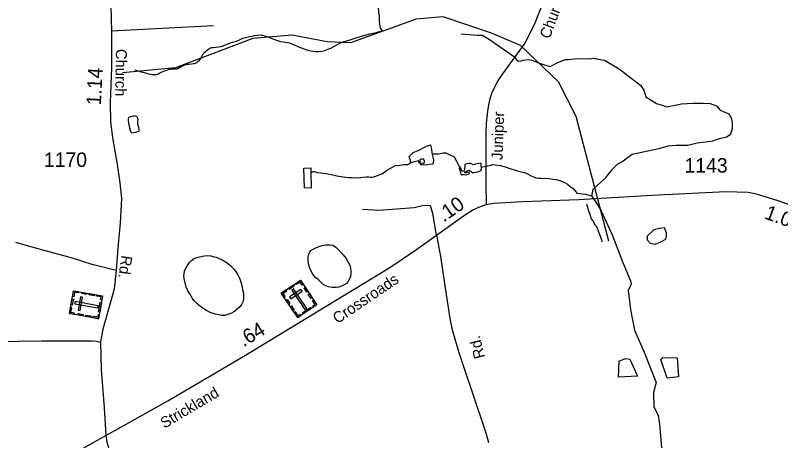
# Model space of a CAD drawing. Extents: x 2082433 to 2279600, y 546599 to 755198.
# Drawn here: x 2152600 to 2159193, y 590172 to 593840 of the extents above; entities that cross this region are included whole.
import ezdxf

# ---------------------------------------------------------------- set-up
doc = ezdxf.new("R2010")
doc.units = 0
for name, color, linetype in [('Exist Cultural Cemetery CELL', 7, 'Continuous'), ('Exist Hydrographic Creek Single Shore', 7, 'Continuous'), ('Exist Hydrographic Lagoon', 7, 'Continuous'), ('Exist Hydrographic Misc Water Feature', 7, 'Continuous'), ('Exist Hydrographic Pond Over 1500 Sq Ft', 7, 'Continuous'), ('Exist Road Non-System Type 51', 7, 'Continuous'), ('Exist Road Secondary Mileage Hundredths English Label', 7, 'Continuous'), ('Exist Road Secondary Type 51 Attributed', 7, 'Continuous'), ('Exist Road Secondary Type 51 Label', 7, 'Continuous'), ('Exist Road Secondary Type 51 Number Label', 7, 'Continuous')]:
    doc.layers.add(name, color=color, linetype=linetype)

msp = doc.modelspace()

# ---------------------------------------------------------------- linework, layer by layer
at = {"layer": 'Exist Cultural Cemetery CELL'}
for points in [[(2154890.8, 591444.9), (2155056.2, 591555.7), (2155197.9, 591344.2), (2155032.5, 591233.4)], [(2155080.4, 591519.7), (2155071, 591513.4), (2155053, 591540.2), (2155019.3, 591517.6), (2155013.2, 591526.8), (2155056.3, 591555.7)], [(2153066.8, 591269.3), (2153102.2, 591465.2), (2153352.7, 591419.9), (2153317.4, 591224)], [(2153144.8, 591457.6), (2153142.8, 591446.4), (2153111.1, 591452.1), (2153103.9, 591412.2), (2153093, 591414.2), (2153102.2, 591465.2)], [(2154914.9, 591408.9), (2154924.3, 591415.2), (2154906.4, 591442), (2154940.1, 591464.5), (2154933.9, 591473.8), (2154890.8, 591444.9)], [(2154952.3, 591486.1), (2154995.4, 591515), (2155001.7, 591505.5), (2154958.7, 591476.6)], [(2154962.6, 591411.1), (2154973, 591395.6), (2155070.8, 591461.1), (2155060.4, 591476.6)], [(2154997.7, 591481.2), (2154982.2, 591470.9), (2155095, 591302.4), (2155110.6, 591312.8)], [(2155111.6, 591452.7), (2155087.5, 591488.7), (2155096.9, 591495), (2155121, 591459)], [(2153080, 591342.1), (2153089.2, 591393.2), (2153100.4, 591391.1), (2153091.2, 591340.1)], [(2153141, 591297.3), (2153159.4, 591294), (2153180.3, 591409.9), (2153161.9, 591413.2)], [(2153214.7, 591433.3), (2153172.1, 591441), (2153174.1, 591452.2), (2153216.8, 591444.5)], [(2153279.6, 591421.6), (2153237, 591429.3), (2153239, 591440.5), (2153281.6, 591432.8)], [(2153346.8, 591387.3), (2153335.5, 591389.4), (2153339.5, 591411), (2153299.7, 591418.2), (2153301.7, 591429.2), (2153352.7, 591419.9)], [(2154956.2, 591347.3), (2154932.1, 591383.3), (2154941.5, 591389.6), (2154965.6, 591353.6)], [(2155148.3, 591397.9), (2155124.1, 591433.9), (2155133.6, 591440.2), (2155157.7, 591404.2)], [(2155170.4, 591325.8), (2155164, 591335.3), (2155182.3, 591347.5), (2155159.8, 591381.1), (2155169, 591387.3), (2155197.9, 591344.2)], [(2153115, 591371.3), (2153111.7, 591353), (2153311.2, 591316.9), (2153314.5, 591335.3)], [(2153316.3, 591282.6), (2153331.4, 591366.1), (2153342.6, 591364.1), (2153327.5, 591280.6)], [(2154993.6, 591291.5), (2154969.5, 591327.4), (2154978.9, 591333.8), (2155003, 591297.8)], [(2155073.9, 591274.9), (2155144.4, 591322.1), (2155150.7, 591312.7), (2155080.2, 591265.4)], [(2153109.4, 591261.6), (2153111.4, 591272.7), (2153079.7, 591278.5), (2153087, 591318.4), (2153076, 591320.3), (2153066.8, 591269.3)], [(2153182.4, 591248.4), (2153139.8, 591256.1), (2153141.8, 591267.3), (2153184.4, 591259.6)], [(2153248.5, 591236.4), (2153205.9, 591244.1), (2153207.9, 591255.3), (2153250.6, 591247.6)], [(2153323.2, 591256.6), (2153311.9, 591258.6), (2153308, 591237), (2153268.2, 591244.2), (2153266.2, 591233.2), (2153317.3, 591224)], [(2155060, 591251.8), (2155053.6, 591261.4), (2155035.3, 591249.1), (2155012.8, 591282.7), (2155003.6, 591276.5), (2155032.5, 591233.4)]]:
    msp.add_lwpolyline(points, close=True, dxfattribs=at)
at = {"layer": 'Exist Hydrographic Creek Single Shore'}
for points in [[(2156439.1, 593679), (2156578.8, 593667.9), (2156624.2, 593667.9), (2156685.2, 593630.3), (2156862.6, 593508.3), (2156890.3, 593488.4), (2156920.2, 593454), (2156935.7, 593445.1), (2156960.1, 593447.3), (2156972.3, 593454), (2157021.1, 593459.5), (2157048.8, 593451.8), (2157106.5, 593429.6), (2157176.3, 593408.5), (2157207.3, 593399.7), (2157273.8, 593431.8), (2157338.1, 593459.5), (2157362.5, 593459.5), (2157442.9, 593467.3), (2157538.2, 593464), (2157589.2, 593471.7), (2157616.9, 593461.8), (2157674.6, 593452.9), (2157800.4, 593379.7), (2157988.9, 593235.6), (2158013.3, 593193.5), (2158031, 593138.1), (2158121.9, 593078.2), (2158170.7, 593064.9), (2158208.4, 593051.6), (2158299.3, 593069.3), (2158337, 593076), (2158434.5, 593082.6), (2158525.4, 593082.6), (2158585.3, 593078.2), (2158640.7, 593058.2), (2158671.7, 593022.8), (2158744.9, 592991.7), (2158769.3, 592949.6), (2158775.9, 592907.5), (2158775.9, 592858.7), (2158758.2, 592809.9), (2158727.2, 592790), (2158654, 592772.2), (2158605.2, 592754.5), (2158569.8, 592747.8), (2158472.2, 592736.8), (2158392.4, 592716.8), (2158288.2, 592716.8), (2158221.7, 592712.4), (2158141.9, 592688), (2157914.6, 592639.2), (2157834.8, 592581.6), (2157786, 592557.2), (2157737.2, 592508.4), (2157706.2, 592470.7), (2157681.8, 592435.2), (2157573.2, 592337.7), (2157564.3, 592282.2), (2157606.4, 592220.2), (2157644.1, 592160.3), (2157741.7, 591947.5), (2157832.6, 591708), (2157898, 591550.6), (2157904.6, 591521.8), (2157880.2, 591466.3), (2157898, 591302.3), (2157933.4, 591124.9), (2158016.6, 590934.2), (2158120.8, 590672.6), (2158096.4, 590586.1), (2158100.8, 590464.2), (2158138.5, 590391), (2158149.6, 590313.4), (2158175.1, 590011.9)], [(2156424.9, 592533.7), (2156403.6, 592579.3), (2156382.6, 592615.9), (2156333.8, 592640.3), (2156311.6, 592650.3), (2156285, 592650.3), (2156260.6, 592644.7), (2156245.1, 592641.4), (2156224, 592641.4), (2156205.2, 592643.6), (2156198.5, 592641.4)], [(2155147, 592486.6), (2155153, 592488.5), (2155165.1, 592492.4), (2155175.3, 592492.4), (2155199.1, 592484.8), (2155233.1, 592480.8), (2155276.8, 592475), (2155305.1, 592471.2), (2155334.8, 592463.4), (2155370.9, 592455.5), (2155423, 592446.1), (2155469.2, 592442.3), (2155502.8, 592440.5), (2155534.8, 592438.5), (2155575.2, 592440.9), (2155597.1, 592444.9), (2155623.4, 592447), (2155645.1, 592447.3), (2155659.2, 592445.2), (2155672.8, 592445.2), (2155697, 592449.7), (2155720.8, 592457.8), (2155756.6, 592471.9), (2155780.6, 592488.1), (2155797, 592501.8), (2155818.6, 592514), (2155842.8, 592526.2), (2155874.5, 592544.4), (2155915.9, 592547.2), (2155949.1, 592554.9), (2155982.4, 592552.7), (2156006.8, 592567.1)], [(2156613.9, 592531.1), (2156684, 592545.8), (2156712.2, 592553.3), (2156736.2, 592551.3), (2156776, 592543.6), (2156818.4, 592532), (2156868.4, 592515.9), (2156908.4, 592504.1), (2156932.2, 592496.5), (2156960.3, 592490.7), (2156994.1, 592482.7), (2157006.4, 592476.8), (2157036.6, 592459.2), (2157062.6, 592447.2), (2157084.8, 592439.4), (2157110.4, 592435.5), (2157132.5, 592435.8), (2157150.6, 592433.9), (2157174.6, 592435.9), (2157196.5, 592432.2), (2157230.8, 592428.3), (2157258.6, 592424.4), (2157290.6, 592414.7), (2157324.9, 592400.6), (2157356.7, 592382.9), (2157385.4, 592361.1), (2157393.4, 592355), (2157409.2, 592343.3), (2157420.8, 592329.3), (2157437.2, 592307.4), (2157510, 592297.8), (2157564.3, 592282.2)]]:
    msp.add_lwpolyline(points, dxfattribs=at)
at = {"layer": 'Exist Hydrographic Lagoon'}
for points in [[(2158149.6, 592000.7), (2158100.8, 591989.6), (2158043.2, 591934.2), (2158043.2, 591905.3), (2158067.6, 591874.3), (2158111.9, 591867.6), (2158160.7, 591885.4), (2158202.8, 591909.8), (2158209.5, 591934.2), (2158209.5, 591963), (2158198.4, 591994), (2158191.7, 592007.3)], [(2157801.5, 590856.6), (2157854.7, 590881), (2157892.4, 590874.4), (2157958.9, 590728), (2157794.9, 590719.2)], [(2158178.4, 590889.9), (2158300.4, 590885.5), (2158313.7, 590721.4), (2158216.1, 590710.3), (2158160.7, 590872.2)]]:
    msp.add_lwpolyline(points, close=True, dxfattribs=at)
at = {"layer": 'Exist Hydrographic Misc Water Feature'}
for points in [[(2155659.2, 594180.5), (2155679.3, 594122.7), (2155691.6, 594086.8), (2155699.8, 594064.8), (2155707.8, 594049.1), (2155718.3, 594026.8), (2155724.2, 594008.9), (2155728.5, 593981.1), (2155728.3, 593945), (2155724.9, 593909), (2155727.3, 593869.3), (2155733.1, 593833.1), (2155735.3, 593785.4), (2155739.6, 593747.4), (2155741.7, 593739.4), (2155743.7, 593731.4), (2155745.8, 593725.4), (2155750.1, 593717.4), (2155758.1, 593709.3), (2155763.2, 593705.4), (2155765.9, 593703.3)], [(2157712.3, 591891.6), (2157431.3, 592966.7), (2157279.4, 593264.9), (2156952.3, 593580), (2156702.4, 593686.7), (2156285.3, 593826.3), (2156052.4, 593808.1), (2155486.2, 593603.1), (2155286.3, 593610.4), (2154986.3, 593669), (2154645.3, 593639.8), (2153979.2, 593387.5), (2153522.2, 593344.3)], [(2153628.8, 593369.4), (2153664.5, 593359.5), (2153682.7, 593353.6), (2153698.7, 593349.9), (2153710.8, 593346.1), (2153728.9, 593342.1), (2153748.8, 593334.2), (2153762.9, 593332.1), (2153777.1, 593330.4), (2153794.5, 593328.6), (2153806.8, 593330.4), (2153820.7, 593330.7), (2153832.4, 593336.6), (2153844.3, 593344.5), (2153876.5, 593358.7), (2153896.6, 593365), (2153910.3, 593371.1), (2153940.3, 593377.1), (2153958.1, 593379.3), (2153978.2, 593377.4), (2153992.4, 593377.7), (2154000.2, 593381.4), (2154012.1, 593389.7), (2154032.6, 593399.6), (2154048.3, 593407.8), (2154062.1, 593411.8), (2154075.8, 593417.8), (2154096.3, 593420), (2154117.9, 593422.4), (2154131.8, 593424.4), (2154140, 593424.3), (2154150.1, 593426.5), (2154160.1, 593430.6), (2154172, 593440.6), (2154183.9, 593448.5), (2154199.9, 593472.9), (2154219.6, 593506.8), (2154235.8, 593524.6), (2154255.2, 593542.7), (2154273.5, 593555), (2154291.5, 593561.2), (2154303.4, 593561), (2154329.1, 593565.2), (2154347.3, 593567.3), (2154371.1, 593571.5), (2154389.1, 593575.6), (2154404.9, 593583.8), (2154425, 593591.7), (2154455.2, 593602.1), (2154482.9, 593612.2), (2154504.6, 593618.2), (2154531, 593628.4), (2154561, 593642.5), (2154594.6, 593650.8), (2154620.2, 593657.1), (2154640.5, 593660.9), (2154660.8, 593665.2), (2154686.5, 593669.4), (2154716.6, 593671.3), (2154736.5, 593665.5), (2154774.4, 593653.7), (2154804.4, 593642.2), (2154832.7, 593630.2), (2154884.8, 593614.2), (2154906.7, 593610.6), (2154924.7, 593608.7), (2154942.6, 593606.7), (2154958.6, 593603.1), (2154986.9, 593591.1), (2155026.9, 593573.3), (2155061.1, 593559.7), (2155095.1, 593547.6), (2155121.2, 593540), (2155145.2, 593533.9), (2155167.1, 593530.2), (2155187.2, 593528.4), (2155211, 593528.4), (2155239.1, 593530.7), (2155265.1, 593536.5), (2155291, 593546.8), (2155317, 593557), (2155342.6, 593571), (2155368.9, 593585.3), (2155388.6, 593597.3), (2155424.7, 593611.7), (2155452.8, 593619.6), (2155466.5, 593623.6), (2155528.2, 593643.9), (2155574.3, 593658.4), (2155622.3, 593672.7), (2155654.3, 593678.8), (2155684, 593686.9), (2155710.3, 593693), (2155726.3, 593697.1), (2155744.3, 593701.3), (2155763.2, 593705.4), (2155765.9, 593703.3)], [(2153583.3, 592869.3), (2153593.7, 592837.4), (2153597.4, 592831.6), (2153603.6, 592825.4), (2153637.4, 592831.6), (2153665.5, 592839.9), (2153667.4, 592843.7), (2153667.6, 592849.7), (2153663.1, 592873.9), (2153657.1, 592902), (2153657.1, 592921.9), (2153658.8, 592939.9), (2153656.9, 592953.9), (2153652.8, 592959.8), (2153648.7, 592965.7), (2153636.8, 592971.6), (2153626.6, 592971.5), (2153614.9, 592969.6), (2153602.6, 592967.4), (2153588.8, 592963.4), (2153580.8, 592961.4), (2153574.7, 592957.5), (2153573, 592945.2), (2153573, 592935.4), (2153575.1, 592907.5), (2153577.3, 592897.4), (2153583.3, 592869.3)], [(2155147, 592486.6), (2155149.9, 592350.3), (2155091.9, 592352.2), (2155084.9, 592521.9), (2155147, 592524.3), (2155147, 592486.6)], [(2157519.7, 592213.4), (2157527.9, 592185.9), (2157538.3, 592153.9), (2157548.2, 592124), (2157560.7, 592086.4), (2157572.4, 592070.4), (2157580.6, 592058.3), (2157592.7, 592034.5), (2157605, 592018.5), (2157613, 592004.7), (2157622.8, 591972.8), (2157639.2, 591930.6), (2157649.9, 591902.6), (2157651.5, 591886.9)], [(2155451.1, 591742.2), (2155471, 591706.4), (2155483.3, 591678.6), (2155491.5, 591634.8), (2155491.3, 591616.5), (2155487.6, 591586.7), (2155479.8, 591568.4), (2155468.3, 591544.6), (2155451.9, 591528.4), (2155432.2, 591516.4), (2155410.1, 591504.3), (2155386.3, 591496.2), (2155364.2, 591493.8), (2155328.5, 591493.5), (2155298.3, 591499.3), (2155268.2, 591509.5), (2155252.4, 591519.2), (2155222.1, 591546.9), (2155207.9, 591561.2), (2155188, 591576.8), (2155169.6, 591598.7), (2155156, 591616.5), (2155135.7, 591660.6), (2155127.3, 591684.6), (2155123, 591722.5), (2155123.2, 591756.5), (2155126.7, 591774.7), (2155136.8, 591796.7), (2155144.6, 591810.5), (2155164.4, 591822.9), (2155194.8, 591837), (2155218.6, 591847.2), (2155244.2, 591855.1), (2155278.3, 591861.2), (2155310.2, 591861.3), (2155334.2, 591857.6), (2155348.4, 591849.8), (2155360.1, 591842), (2155380.6, 591821.8), (2155400.5, 591800.2), (2155424.9, 591774.2), (2155436.6, 591760.3), (2155451.1, 591742.2)], [(2154425.4, 591706.7), (2154455.6, 591678.6), (2154479.8, 591653.1), (2154499.9, 591630.9), (2154518.3, 591603), (2154530.2, 591573.3), (2154540.3, 591549.4), (2154550.5, 591511.4), (2154558.5, 591475.3), (2154565.3, 591443.5), (2154565.1, 591409.4), (2154565.5, 591391.5), (2154559.1, 591369.3), (2154547.4, 591347.2), (2154533.5, 591327.4), (2154509.9, 591305.1), (2154487.8, 591286.9), (2154457.8, 591269.1), (2154430, 591258.7), (2154404.1, 591252.5), (2154378.3, 591252.4), (2154350, 591256.2), (2154312, 591266), (2154278, 591278), (2154247.9, 591293.9), (2154209.7, 591317.6), (2154181.4, 591339.2), (2154159.7, 591359.2), (2154141.4, 591377), (2154127.3, 591396.9), (2154102.9, 591437.1), (2154087.1, 591464.6), (2154072.5, 591494.8), (2154062.3, 591532.5), (2154056.6, 591556.4), (2154052, 591588.4), (2154053.9, 591612.4), (2154058, 591634.5), (2154067.8, 591660.6), (2154079.7, 591680.7), (2154097.4, 591704.8), (2154115.6, 591722.7), (2154133.4, 591737), (2154147, 591745.1), (2154175.1, 591755.1), (2154211.4, 591763.4), (2154247.2, 591767.7), (2154285.2, 591765.6), (2154313.3, 591758.1), (2154331.3, 591754.2), (2154387.3, 591728.3), (2154425.4, 591706.7)]]:
    msp.add_lwpolyline(points, dxfattribs=at)
at = {"layer": 'Exist Hydrographic Pond Over 1500 Sq Ft'}
for points in [[(2155992.4, 592623.7), (2156027.8, 592656.9), (2156070, 592674.7), (2156140.9, 592711.3), (2156175.3, 592723.4), (2156183, 592699.1), (2156191.9, 592640.3), (2156201.9, 592592.6), (2156199.7, 592562.7), (2156193, 592556.1), (2156165.3, 592552.7), (2156138.7, 592547.2), (2156107.6, 592550.5), (2156092.1, 592550.5), (2156086.6, 592561.6), (2156094.3, 592567.1), (2156116.5, 592564.9), (2156125.4, 592570.5), (2156125.4, 592582.7), (2156123.2, 592591.5), (2156116.5, 592598.2), (2156098.8, 592598.2), (2156086.6, 592596), (2156083.3, 592587.1), (2156085.5, 592574.9), (2156088.8, 592571.6), (2156079.9, 592564.9), (2156074.4, 592586), (2156050, 592580.4), (2156034.5, 592577.1), (2156016.7, 592571.6), (2156004.5, 592571.6), (2156004.5, 592589.3), (2155997.9, 592603.7), (2155994.6, 592610.4)], [(2156473.1, 592553.6), (2156469.8, 592508.2), (2156464.2, 592496), (2156456.5, 592494.3), (2156445.9, 592499.8), (2156431, 592532), (2156424.9, 592533.7), (2156423.2, 592521.5), (2156427.1, 592512.6), (2156433.2, 592496), (2156434.8, 592486.5), (2156434.8, 592478.8), (2156440.9, 592466.6), (2156459.2, 592466.6), (2156467, 592466.6), (2156480.8, 592465.5), (2156493, 592466.6), (2156503.6, 592471), (2156511.3, 592479.9), (2156514.1, 592484.9), (2156510.2, 592487.7), (2156502.5, 592486.5), (2156493, 592484.9), (2156482.5, 592482.1), (2156474.8, 592482.1), (2156470.3, 592484.9), (2156475.9, 592491), (2156486.9, 592493.7), (2156493, 592498.2), (2156505.2, 592503.2), (2156512.4, 592500.4), (2156524.6, 592497.1), (2156532.4, 592488.2), (2156540.2, 592480.4), (2156549, 592484.9), (2156582.8, 592491), (2156603.9, 592499.8), (2156611.7, 592505.9), (2156615, 592513.7), (2156612.2, 592556.4), (2156612.2, 592560.8), (2156604.5, 592564.1), (2156593.9, 592563), (2156563.4, 592555.3), (2156545.1, 592551.9), (2156525.2, 592560.8), (2156513, 592562.5), (2156493, 592559.7)]]:
    msp.add_lwpolyline(points, close=True, dxfattribs=at)
at = {"layer": 'Exist Road Non-System Type 51'}
msp.add_line((2154307.9, 593750.1), (2153430, 593704.6), dxfattribs=at)
for points in [[(2156226.7, 591943.3), (2156196.5, 592131.6), (2156176.6, 592195.8), (2156161.1, 592200.2), (2156107.9, 592195.8), (2156034.8, 592180.3), (2155731.4, 592158.1), (2155591.8, 592164.8)], [(2153469.4, 591638.2), (2153263.5, 591692.4), (2153093.1, 591745.3), (2152817.6, 591820.2), (2152673.3, 591860.2), (2152604.6, 591880.8)], [(2151535.8, 591514.2), (2151570.7, 591482), (2151659.8, 591430.3), (2151710.1, 591413.6), (2151806.9, 591391.6), (2151846.9, 591383.9), (2151876.6, 591380), (2151902.4, 591361.9), (2151925.6, 591341.3), (2151951.5, 591305.1), (2151998.6, 591232.9), (2152041.2, 591149), (2152085.1, 591078), (2152112.2, 591052.2), (2152145.7, 591032.8), (2152178, 591026.3), (2152258, 591021.2), (2152363.9, 591026.3), (2152625.2, 591030.2), (2152827.9, 591032.8), (2153179.6, 591034.1), (2153268, 591034.1), (2153300.3, 591031.5), (2153333.8, 591022.5)], [(2153378.9, 590215.5), (2153390, 590160.1), (2153409.9, 590093.7), (2153483, 589949.7), (2153498.5, 589905.4), (2153507.4, 589838.9), (2153497.4, 589743.7), (2153519.6, 589679.4), (2153572.7, 589624), (2153608.2, 589586.4), (2153610.4, 589539.9), (2153568.3, 589402.5), (2153566.1, 589344.9), (2153563.9, 589280.7), (2153582.7, 589074.7)]]:
    msp.add_lwpolyline(points, dxfattribs=at)
at = {"layer": 'Exist Road Secondary Type 51 Attributed'}
for points in [[(2157839.9, 596334.4), (2157800, 596097.7), (2157734.6, 595711.3), (2157709.1, 595567.2), (2157677.5, 595437), (2157652, 595362.7), (2157468, 594835.6), (2157391.5, 594616.1), (2157221.6, 594144.9), (2157069.2, 593756.4), (2156989.1, 593598.5), (2156795.7, 593334), (2156760.2, 593280.8), (2156729.7, 593225.4), (2156705.9, 593171.1), (2156687.6, 593119), (2156674.8, 593067.4), (2156666, 593014.2), (2156654.9, 592908.9), (2156651.6, 592812.5), (2156652.7, 592547), (2156653, 592385.7), (2156654.6, 592209.4)], [(2153419, 594029.8), (2153430, 593704.6), (2153429.4, 593387.1), (2153418.4, 593087.7), (2153420.3, 592918.6), (2153439, 592765), (2153475.8, 592572.7), (2153501.6, 592394.5), (2153513.9, 592259), (2153504.9, 592049.9), (2153482.3, 591833.1), (2153469.4, 591638.2), (2153451.3, 591480.7), (2153427.4, 591386.5), (2153353.2, 591132.2), (2153333.8, 591022.5), (2153339, 590782.6), (2153365.6, 590456.9), (2153378.9, 590215.5)], [(2156654.6, 592209.4), (2156720, 592218.8), (2156972.1, 592233.1), (2157453.9, 592253), (2158083.9, 592288.9), (2158720.7, 592319.4), (2158913.8, 592313.9), (2158982.5, 592300.9), (2159158.9, 592247), (2159396.6, 592163.4), (2160417.4, 591800), (2161109.2, 591545.6), (2161287.7, 591462.3), (2161493.8, 591325.2), (2161730.6, 591183.2)], [(2156226.7, 591943.3), (2156468.4, 592116.8), (2156540.4, 592162.3), (2156591.9, 592184.7), (2156654.6, 592209.4)], [(2153378.9, 590215.5), (2153509.1, 590288.2), (2153912.8, 590514.5), (2154569.5, 590902.2), (2155826.6, 591664.2), (2156048.1, 591814.8), (2156226.7, 591943.3)], [(2156226.7, 591943.3), (2156263.3, 591760.4), (2156296.5, 591527.6), (2156342.6, 591226.7), (2156360.8, 591138.5), (2156391.7, 591029), (2156418.9, 590942), (2156467.6, 590794.6), (2156536.4, 590590.6), (2156652.5, 590239.2), (2156676.3, 590157.7)], [(2151498.5, 589142.1), (2151651.1, 589201), (2151901.4, 589311.7), (2152114.1, 589435.8), (2152273.6, 589542.1), (2152346.7, 589593), (2152610.3, 589779.1), (2152670.1, 589821.2), (2152878.3, 589943), (2153117.5, 590071.5), (2153378.9, 590215.5)]]:
    msp.add_lwpolyline(points, dxfattribs=at)

# ---------------------------------------------------------------- texts
at = {"layer": 'Exist Road Secondary Mileage Hundredths English Label'}
for s, rotation, p in [('1.14', 87.16286, (2153337.3, 593061.4)), ('.10', 34.79469, (2156289.7, 592051.9)), ('1.01', 339.81283, (2159044.8, 592090.2)), ('.64', 31.16008, (2154566.7, 590976.7))]:
    msp.add_text(s, height=125, rotation=rotation, dxfattribs=at).set_placement(p)
at = {"layer": 'Exist Road Secondary Type 51 Label'}
for s, rotation, p in [('Church', 69.44368, (2157201.8, 593630.5)), ('Church', 269.07407, (2153467.3, 593550.8)), ('Juniper', 87.83334, (2156796.2, 592591.1)), ('Rd.', 261.84739, (2153515.5, 591774.2)), ('Crossroads', 34.17074, (2155375.1, 591176.5)), ('Rd.', 104.28316, (2156647.7, 590892.2)), ('Strickland', 30.71451, (2153884.7, 590274.5))]:
    msp.add_text(s, height=95, rotation=rotation, dxfattribs=at).set_placement(p)
at = {"layer": 'Exist Road Secondary Type 51 Number Label'}
for s, p in [('1170', (2152846.3, 592532.2)), ('1143', (2158363.8, 592483.7))]:
    msp.add_text(s, height=125, dxfattribs=at).set_placement(p)

doc.saveas('drawing.dxf')
